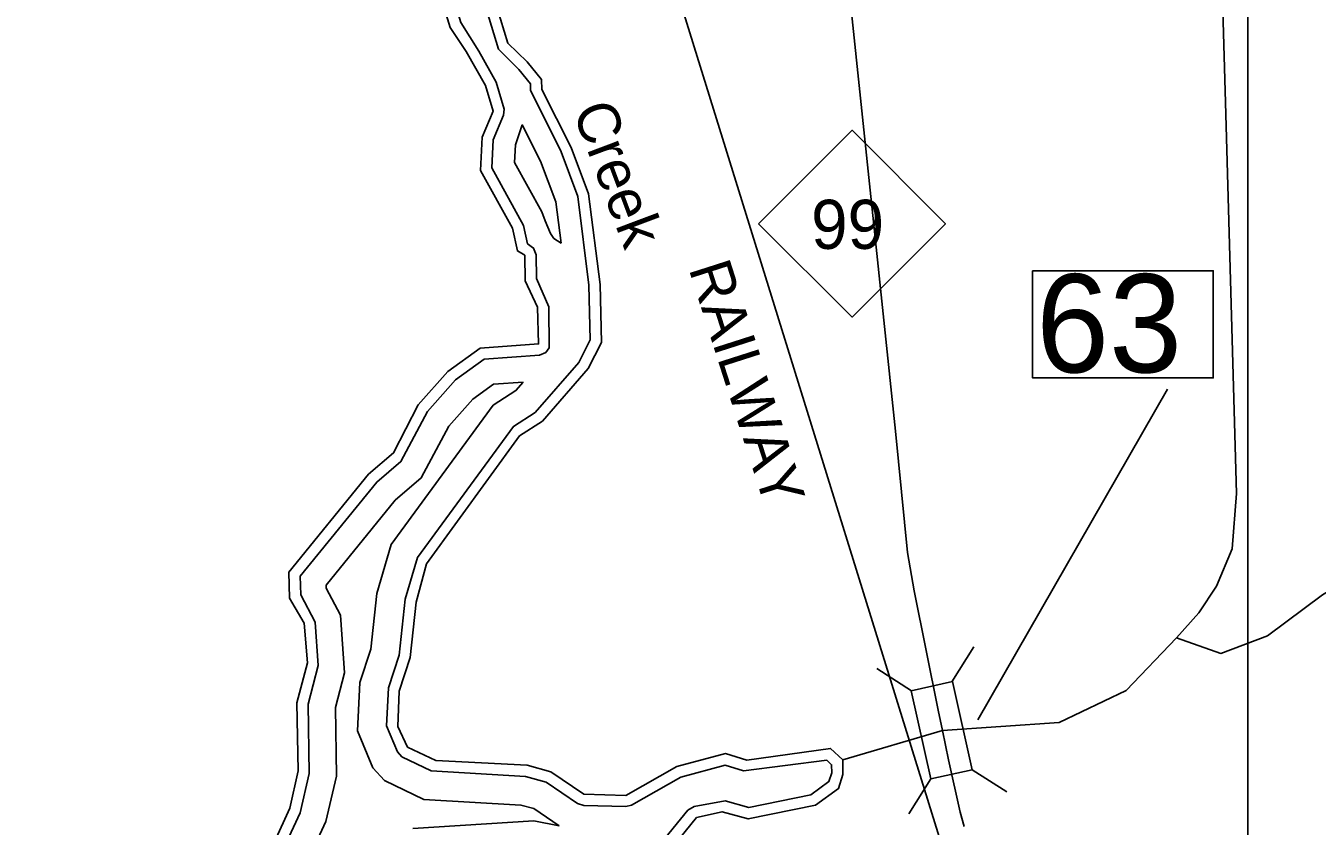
# Model space of a CAD drawing. Extents: x 2532689 to 2764727, y 536648 to 732970.
# Drawn here: x 2696863 to 2701469, y 671216 to 674070 of the extents above; entities that cross this region are included whole.
import ezdxf

# ---------------------------------------------------------------- set-up
doc = ezdxf.new("R2010")
doc.units = 0
for name, color, linetype in [('Exist Hydrographic Buffer Line', 7, 'Continuous'), ('Exist Hydrographic Creek Double Shore', 7, 'Continuous'), ('Exist Hydrographic Creek Single Shore', 7, 'Continuous'), ('Exist Hydrographic Creek Single Shore Label', 7, 'Continuous'), ('Exist Railroad Mainline', 7, 'Continuous'), ('Exist Railroad Mainline Label', 7, 'Continuous'), ('Exist Road Primary NC Shield CELL', 7, 'Continuous'), ('Exist Road Primary NC Shield Number Label', 7, 'Continuous'), ('Exist Road Primary US Attributed', 7, 'Continuous'), ('Exist Road Primary US Structure Standard Bridge CELL', 7, 'Continuous'), ('Exist Road Primary US Structure Standard Bridge Number Label', 7, 'Continuous'), ('Map Preparation Inset Cut Line', 7, 'Continuous')]:
    doc.layers.add(name, color=color, linetype=linetype)

msp = doc.modelspace()

# ---------------------------------------------------------------- linework, layer by layer
at = {"layer": 'Exist Hydrographic Buffer Line'}
for points in [[(2698549.2, 673987.1), (2698452.7, 674304), (2698457, 674415.2), (2698504.7, 674534.5), (2698511.4, 674635.5), (2698508.1, 674793.7), (2698430.3, 674981.5), (2697981.2, 675620.1), (2697735.6, 675810), (2697351, 676098.8), (2697209.1, 676271.8), (2697025.7, 676481.9), (2696897.3, 676593.7), (2696794.7, 676641.5), (2696396.5, 676658.8), (2695283.8, 676915.2), (2694938.4, 676958.9), (2694494.4, 676890.3), (2694176.7, 676800), (2694044.1, 676803.8)], [(2698478.8, 673980.2), (2698413.8, 674082.5), (2698350.4, 674290.8), (2698356.1, 674436.6), (2698404.3, 674557.3), (2698409.7, 674637.8), (2698406.8, 674772.5), (2698340.6, 674932.2), (2697906.8, 675549), (2697674, 675729.1), (2697280.2, 676024.8), (2697131.4, 676206.1), (2696953.7, 676409.7), (2696841.3, 676507.6), (2696770.1, 676540.8), (2696382.7, 676557.6), (2695266, 676814.9), (2694939.8, 676856.2), (2694516.1, 676790.8), (2694189.5, 676697.9), (2694041.2, 676702.1)], [(2698549.2, 673987.1), (2698621, 673915.1), (2698662.8, 673863.9), (2698663.4, 673841.4), (2698771.7, 673620.4), (2698831.3, 673462), (2698871.3, 673145.3), (2698876.2, 672950.8), (2698834.8, 672870.3), (2698679, 672691.1), (2698601.9, 672641.7), (2698259.9, 672174.8), (2698216, 672025.9), (2698194.2, 671825.6), (2698156.5, 671709.8), (2698149.5, 671574.1), (2698188.3, 671481.3), (2698204.5, 671463.8), (2698308.3, 671413.9), (2698645.2, 671393.8), (2698718.6, 671373.9), (2698830.9, 671297.1), (2698852.5, 671290.1), (2699002.6, 671286.3), (2699023.3, 671291.5), (2699199.6, 671391.6), (2699357.7, 671433.7), (2699422.7, 671413.8), (2699720, 671451.5), (2699736.6, 671435.4), (2699737.5, 671406.1), (2699727.4, 671375.2), (2699663, 671328.7), (2699441, 671283.3), (2699357.3, 671306.5), (2699246.8, 671286.9), (2699224.6, 671273.5), (2699130.5, 671157.9)], [(2697906.1, 671788.8), (2697895.3, 671943.3), (2697843.2, 672040.8), (2697841.8, 672107.8), (2698114.3, 672443.2), (2698200.4, 672516.7), (2698295.7, 672695.4), (2698395.4, 672807.5), (2698497.7, 672881.7), (2698694.4, 672895.9), (2698717.1, 672905.2), (2698729, 672922.1), (2698728.4, 673067.9), (2698684.1, 673169.8), (2698682.5, 673253.2), (2698673.2, 673278), (2698651.7, 673293.2), (2698637.4, 673357.7), (2698525, 673564), (2698529.9, 673664.1), (2698566.4, 673751.2), (2698568.9, 673773.5), (2698540.6, 673868.8), (2698478.8, 673980.2)], [(2698771.9, 673295.5), (2698746.4, 673312.3), (2698734.3, 673329.4), (2698715.7, 673375), (2698703.4, 673407.2), (2698606, 673582.8), (2698609.1, 673646.1), (2698633.5, 673716.9), (2698698.5, 673588.1), (2698753.2, 673442.6), (2698771.9, 673295.5)], [(2697999.9, 671763.7), (2697985.5, 671969.2), (2697934.5, 672064.7), (2697934.3, 672076), (2698180.2, 672378.8), (2698273.2, 672458.1), (2698371.6, 672642.5), (2698457.4, 672739.1), (2698530.4, 672792.1), (2698636.8, 672799.7)], [(2698636.8, 672799.7), (2698610.9, 672769.9), (2698530, 672718.1), (2698166, 672221.2), (2698114.4, 672046.2), (2698092.9, 671847.4), (2698054.2, 671728.8), (2698045.3, 671555.9), (2698100.1, 671424.8), (2698142, 671379.4), (2698281.9, 671312.1), (2698628.4, 671291.5), (2698674.7, 671278.9), (2698764.6, 671217.5)], [(2697730.6, 671026.4), (2697840.9, 671264.5), (2697873.5, 671404.8), (2697869.4, 671651.6), (2697906.1, 671788.8)], [(2697811.9, 670970.9), (2697933.3, 671232.8), (2697970.8, 671394.5), (2697966.8, 671639.6), (2697999.9, 671763.7)], [(2698764.6, 671217.5), (2698674.2, 671235.4), (2698243.2, 671208.6)]]:
    msp.add_lwpolyline(points, dxfattribs=at)
at = {"layer": 'Exist Hydrographic Creek Double Shore'}
for points in [[(2698582.3, 674008.2), (2698490.7, 674308.9), (2698494.5, 674407.2), (2698542, 674526), (2698549.2, 674634.6), (2698545.7, 674801.6), (2698463.6, 674999.8), (2698008.8, 675646.4), (2697758.5, 675840), (2697377.4, 676126.3), (2697237.9, 676296.2), (2697052.5, 676508.6), (2696918.1, 676625.6), (2696803.9, 676678.9), (2696401.6, 676696.4), (2695290.4, 676952.4), (2694937.9, 676997), (2694486.3, 676927.3), (2694172, 676837.9), (2694045.1, 676841.5)], [(2698433.9, 673978.5), (2698375.9, 674064.5), (2698308.7, 674285.5), (2698314.9, 674445.4), (2698363.4, 674566.6), (2698368.2, 674638.7), (2698365.5, 674763.8), (2698304.1, 674912.1), (2697876.5, 675520), (2697648.9, 675696.1), (2697251.3, 675994.7), (2697099.8, 676179.3), (2696924.3, 676380.3), (2696818.5, 676472.5), (2696760.1, 676499.7), (2696377.1, 676516.4), (2695258.7, 676774.1), (2694940.4, 676814.4), (2694525, 676750.2), (2694194.7, 676656.3), (2694040, 676660.7)], [(2698224.4, 671498.4), (2698189.5, 671572.4), (2698194.4, 671697.5), (2698233.4, 671817.3), (2698254.5, 672015.1), (2698292.5, 672151.3), (2698623.4, 672608), (2698705.4, 672660.5), (2698868.5, 672847.8), (2698916.4, 672941.6), (2698911.3, 673148.3), (2698870.3, 673471.7), (2698808.4, 673636.6), (2698703.4, 673842.6), (2698702.4, 673878.6), (2698650.5, 673942.3), (2698582.3, 674008.2)], [(2697701.5, 671053.6), (2697804.4, 671281.1), (2697834.4, 671413.6), (2697829.5, 671656.4), (2697867.4, 671799.1), (2697855.5, 671939.9), (2697803.4, 672029.7), (2697801.4, 672121.6), (2698085.4, 672471.3), (2698174.4, 672547.1), (2698262.3, 672718.2), (2698368.3, 672837.4), (2698483.4, 672920.8), (2698691.5, 672935.8), (2698688.4, 673067), (2698644.3, 673160.4), (2698642.5, 673252.3), (2698616.4, 673267.7), (2698598.4, 673349.1), (2698484.4, 673554.6), (2698490.3, 673673), (2698529.3, 673766.5), (2698502.4, 673857.4), (2698433.9, 673978.5)], [(2699776.4, 671452.8), (2699733.4, 671493.8), (2699434.4, 671452.1), (2699358.5, 671475.3), (2699184.4, 671428.9), (2699003.4, 671326.3), (2698853.5, 671330.1), (2698735.4, 671410.7), (2698651.5, 671433.6), (2698325.5, 671450), (2698224.4, 671498.4)], [(2698267.4, 671066.7), (2698659.5, 671092.4), (2698893.5, 671046.1), (2699068.4, 671059.7), (2699158.4, 671129), (2699255.4, 671247.8), (2699346.4, 671268), (2699439.5, 671242.1), (2699679.4, 671291.3), (2699761.5, 671350.4), (2699777.4, 671400.3), (2699776.4, 671452.8)]]:
    msp.add_lwpolyline(points, dxfattribs=at)
at = {"layer": 'Exist Hydrographic Creek Single Shore'}
for points in [[(2700966.5, 671888.4), (2701047.1, 671977.3), (2701110.1, 672071.8), (2701165.2, 672205.7), (2701181, 672402.6), (2701141.6, 673796.8), (2701076.8, 676062.2), (2700960.5, 680716.3)], [(2700966.5, 671888.4), (2701125.5, 671832.5), (2701291.6, 671895), (2701487.4, 672040.9), (2701660.4, 672146.4), (2701901.4, 672169.2)], [(2699776.4, 671452.8), (2700131.9, 671557.2), (2700548.4, 671585.9), (2700787.5, 671700.6), (2700966.5, 671888.4)]]:
    msp.add_lwpolyline(points, dxfattribs=at)
at = {"layer": 'Exist Railroad Mainline'}
msp.add_lwpolyline([(2693724.8, 679675.3), (2693883.3, 679492.6), (2694183.2, 679165.6), (2694415.9, 678964.8), (2694690.3, 678781.2), (2694813.7, 678716.3), (2695858.8, 678086.4), (2697436.8, 677155), (2697655.7, 677038.1), (2697828.8, 676914.1), (2698121, 676656.7), (2698246, 676521.5), (2698415.5, 676283.4), (2698464.2, 676174.7), (2698547.5, 676040.5), (2698622.6, 675896.1), (2698733.2, 675652), (2701556.4, 666549.1)], dxfattribs=at)
at = {"layer": 'Exist Road Primary NC Shield CELL'}
msp.add_lwpolyline([(2699476.6, 673364.6), (2699809.6, 673697.6), (2700142.6, 673364.6), (2699809.6, 673031.6)], close=True, dxfattribs=at)
at = {"layer": 'Exist Road Primary US Attributed'}
for points in [[(2699682.5, 675306.3), (2699964.2, 672625), (2700007.8, 672191.7), (2700031.5, 672055.1), (2700117.4, 671630.4), (2700131.9, 671557.2)], [(2700131.9, 671557.2), (2700153.4, 671452.5), (2700195.3, 671266.8), (2700210.1, 671215.4)]]:
    msp.add_lwpolyline(points, dxfattribs=at)
at = {"layer": 'Exist Road Primary US Structure Standard Bridge CELL'}
for p, q in [((2700165.4, 671731.4), (2700244.3, 671855.6)), ((2700021.8, 671699.5), (2699897.6, 671778.4)), ((2700362.2, 671338.5), (2700238.1, 671417.5)), ((2700012.2, 671260.6), (2700091.1, 671384.8))]:
    msp.add_line(p, q, dxfattribs=at)
msp.add_lwpolyline([(2700091.1, 671384.8), (2700021.1, 671699.3), (2700168, 671732), (2700238.1, 671417.5)], close=True, dxfattribs=at)
at = {"layer": 'Exist Road Primary US Structure Standard Bridge Number Label'}
msp.add_line((2700257.8, 671595.3), (2700934.6, 672774.2), dxfattribs=at)
msp.add_lwpolyline([(2700453.7, 673197), (2701097.8, 673197), (2701097.8, 672814.7), (2700453.7, 672814.7)], close=True, dxfattribs=at)
at = {"layer": 'Map Preparation Inset Cut Line'}
msp.add_lwpolyline([(2625780.5, 692342.1), (2701222, 692342.1), (2701222, 670513.2), (2663418.1, 670513.2), (2663418.1, 648997.4), (2625780.5, 648997.4)], close=True, dxfattribs=at)

# ---------------------------------------------------------------- texts
at = {"layer": 'Exist Hydrographic Creek Single Shore Label'}
msp.add_text('Creek', height=150, rotation=290.5756, dxfattribs=at).set_placement((2698811.5, 673768.2))
at = {"layer": 'Exist Railroad Mainline Label'}
msp.add_text('RAILWAY', height=150, rotation=287.7678, dxfattribs=at).set_placement((2699226, 673204.9))
at = {"layer": 'Exist Road Primary NC Shield Number Label'}
msp.add_text('99', height=175, dxfattribs=at).set_placement((2699663.7, 673274.9))
at = {"layer": 'Exist Road Primary US Structure Standard Bridge Number Label'}
msp.add_text('63', height=350, dxfattribs=at).set_placement((2700466.2, 672834.5))

doc.saveas('drawing.dxf')
